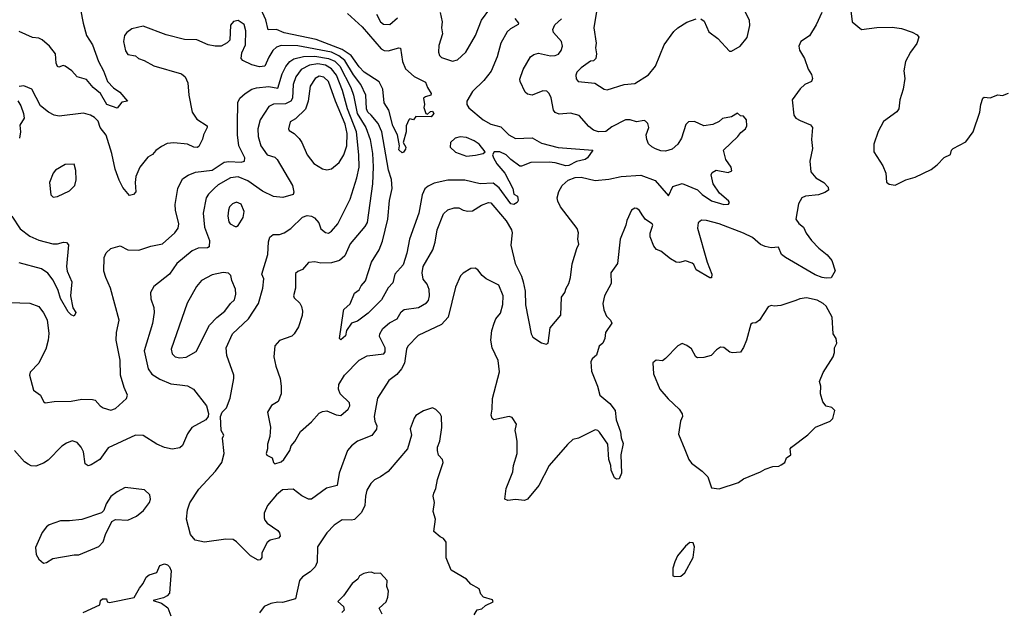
# Model space of a CAD drawing. Extents: x 1954678 to 2060275, y 904822 to 1016299.
# Tile 392 of 467: x 2037539 to 2043967, y 960567 to 964438. Entities that reach past the tile are written whole.
import ezdxf

# ---------------------------------------------------------------- set-up
doc = ezdxf.new("R2010")
doc.units = 0

msp = doc.modelspace()

# ---------------------------------------------------------------- linework, layer by layer
at = {"layer": '0CON20XD'}
for points in [[(2040284.2, 964485.8), (2040297.5, 964425), (2040292.5, 964385), (2040298.8, 964345), (2040275, 964270), (2040274, 964225), (2040280, 964205), (2040291.7, 964191.7), (2040365, 964168), (2040396.2, 964175), (2040450.6, 964225), (2040513.8, 964335), (2040553.6, 964435), (2040663.3, 964585)], [(2039678.3, 964478.3), (2039775, 964391.8), (2039898.1, 964248.1), (2039917.4, 964237.4), (2039945, 964233.9), (2040015, 964254.2), (2040025, 964251.2), (2040037.1, 964165), (2040056.7, 964116.7), (2040115, 964067.8), (2040189.3, 964029.3), (2040200.8, 963995), (2040226.2, 963955), (2040222.5, 963945), (2040187.5, 963935), (2040176.2, 963925), (2040182.5, 963885), (2040177.5, 963865), (2040190, 963825), (2040201.7, 963821.7), (2040221.7, 963838.3), (2040235, 963840), (2040243.3, 963825), (2040225.8, 963804.2), (2040125, 963806.7), (2040110, 963785), (2040085, 963790), (2040080, 963785), (2040062, 963745), (2040062.9, 963705), (2040042.5, 963635), (2040059.2, 963605), (2040057.1, 963592.9), (2040045, 963572.5), (2040035, 963567.5), (2040015, 963587.5), (2040018.6, 963615), (2040005.6, 963685), (2039974.4, 963745), (2039947.9, 963847.9), (2039917.9, 963895), (2039908.9, 963985), (2039885, 964032.9), (2039788.5, 964095), (2039755, 964131.1), (2039703.6, 964203.6), (2039644.5, 964244.5), (2039475, 964309.1), (2039265, 964352), (2039215, 964373.3), (2039161.2, 964371.2), (2039147, 964437), (2039102.4, 964532.4)], [(2041314.2, 964545), (2041286.7, 964385), (2041303.3, 964285), (2041298, 964255), (2041304.1, 964214.1), (2041300, 964185), (2041285, 964170), (2041265, 964166.2), (2041205, 964122.9), (2041177.1, 964095), (2041170.5, 964075), (2041171.4, 964051.4), (2041184.5, 964034.5), (2041293.6, 964023.6), (2041355, 963984.3), (2041375, 963980), (2041484.4, 964015.6), (2041555, 964021.9), (2041645, 964077.5), (2041690.8, 964135), (2041745.8, 964275), (2041809.7, 964360.3), (2041835, 964384.2), (2041895, 964422.5), (2041955, 964444)], [(2041985, 964443.8), (2042008.3, 964428.3), (2042038.3, 964358.3), (2042095.9, 964315.9), (2042173, 964233), (2042185, 964233.3), (2042243.3, 964265), (2042287.6, 964322.4), (2042305, 964400), (2042304.2, 964435), (2042246, 964545)], [(2037936, 964505), (2037954.4, 964415), (2037974.5, 964335), (2038015, 964274), (2038053.6, 964165), (2038085.9, 964105), (2038111.5, 964035), (2038152.1, 963992.1), (2038193.1, 963965), (2038242.5, 963905), (2038205, 963898.8), (2038175, 963861.2), (2038106.9, 963885), (2038065.9, 963955), (2038018.2, 963995), (2037975, 964048.5), (2037915, 964064.2), (2037879.2, 964105), (2037835, 964135.5), (2037822, 964138), (2037795, 964127.8), (2037785, 964131.9), (2037777.1, 964155), (2037772.1, 964215), (2037733.8, 964265), (2037686.6, 964306.6), (2037665, 964317.1), (2037622.9, 964322.9), (2037535, 964361.2)], [(2039868.9, 964475), (2039895, 964424.2), (2039915, 964410), (2039955, 964405.7), (2040005, 964451.4)], [(2042776.2, 964485), (2042738.8, 964405), (2042695, 964332.9), (2042638.1, 964295), (2042624.7, 964265.3), (2042629.9, 964239.9), (2042662.5, 964185), (2042685.8, 964115), (2042709.3, 964079.3), (2042715.4, 964055), (2042708.6, 964035), (2042665.5, 964015), (2042635, 963986.5), (2042582.9, 963915), (2042593.1, 963815), (2042605.9, 963795.9), (2042635, 963779.1), (2042701.3, 963751.3), (2042715.6, 963735), (2042708, 963655), (2042714.1, 963595.9), (2042698.1, 963515), (2042704, 963445), (2042735.9, 963405.9), (2042788.8, 963375), (2042816, 963345), (2042820, 963325), (2042795, 963308.8), (2042755, 963294.4), (2042670, 963285), (2042645, 963274), (2042623.3, 963235), (2042606.2, 963136.2), (2042625.8, 963105.8), (2042655, 963083.8), (2042673, 963043), (2042708.6, 962995), (2042755.7, 962945), (2042811.6, 962901.6), (2042842.1, 962865), (2042863.2, 962796.8), (2042837.3, 962752.7), (2042805, 962749.4), (2042778, 962755), (2042731.7, 962771.7), (2042537.5, 962885), (2042513.1, 962905), (2042492, 962952), (2042445, 962947.1), (2042405, 962956.2), (2042375, 962969.1), (2042323.1, 963015), (2042265, 963043.2), (2042105, 963103.6), (2042022.9, 963127.1), (2041990.9, 963129.1), (2041968.3, 963111.7), (2041964.4, 963075.6), (2042026.9, 962855), (2042058.6, 962775), (2042055, 962752.5), (2042045, 962751.2), (2041955, 962803.8), (2041939.2, 962839.2), (2041928.3, 962848.3), (2041885, 962862), (2041847.3, 962852.7), (2041825, 962854.3), (2041788, 962875), (2041725, 962926.2), (2041697, 962937), (2041678.8, 962958.8), (2041655, 963020), (2041655.8, 963044.2), (2041672.5, 963095), (2041667.5, 963105), (2041625, 963134), (2041602.9, 963162.9), (2041585, 963191.2), (2041567.5, 963205), (2041555, 963208), (2041533.3, 963195), (2041502.7, 963127.3), (2041496, 963095), (2041460, 963005), (2041440.8, 962845), (2041399.2, 962785), (2041400, 962715), (2041357.1, 962635), (2041345.7, 962585), (2041353, 962543), (2041370.5, 962500.5), (2041396.2, 962475), (2041403.8, 962455), (2041363.8, 962395), (2041360, 962355), (2041346.2, 962325), (2041322.5, 962305), (2041303.6, 962246.4), (2041277.1, 962222.9), (2041267.7, 962202.3), (2041272.9, 962142.9), (2041311.4, 962045), (2041326.5, 961986.5), (2041391.2, 961931.2), (2041425.6, 961885), (2041433.3, 961825), (2041461.4, 961745), (2041465.9, 961705.9), (2041479.2, 961669.2), (2041464.3, 961595), (2041468.8, 961475), (2041451.7, 961438.3), (2041435, 961437.5), (2041422.5, 961445), (2041399.4, 961495), (2041398, 961525), (2041385.6, 961565), (2041378.9, 961665), (2041325, 961744), (2041314.3, 961754.3), (2041295, 961758.6), (2041186.7, 961705), (2041150, 961695), (2041115, 961663.8), (2040996.2, 961525), (2040927.5, 961395), (2040855, 961306.7), (2040835, 961297.5), (2040775, 961303.8), (2040726.4, 961296.4), (2040707, 961307), (2040715.8, 961375), (2040758.1, 961485), (2040762.2, 961525), (2040785.7, 961605), (2040785.7, 961685), (2040777.5, 961735)], [(2042965.7, 964495), (2042973.8, 964425), (2043035, 964373.8), (2043135, 964387.5), (2043235, 964390), (2043295, 964381.4), (2043365, 964357.5), (2043399.1, 964339.1), (2043410, 964325), (2043395, 964283.3), (2043354, 964225), (2043321.4, 964165), (2043310, 964105), (2043317.5, 964055), (2043307.5, 963985), (2043285.8, 963915), (2043278.8, 963855), (2043265, 963836.2), (2043177.7, 963772.3), (2043143.2, 963706.8), (2043116, 963625), (2043116.2, 963575), (2043174.3, 963484.3), (2043192.5, 963435), (2043197.9, 963377.9), (2043215, 963364.2), (2043255, 963357.1), (2043325, 963391.1), (2043385, 963408.6), (2043489.7, 963460.3), (2043529.5, 963490.5), (2043575, 963537.5), (2043615, 963557.5), (2043623.3, 963585), (2043633.9, 963596.1), (2043715, 963640), (2043763.3, 963705), (2043806.7, 963835), (2043813.3, 963885), (2043826.7, 963925), (2043835, 963931.2), (2043875, 963928.8), (2043925, 963946.7), (2043955, 963944), (2043995, 963958.8)], [(2040707, 963713), (2040733.3, 963685), (2040775, 963662.8), (2040885, 963665.6), (2040945, 963630.7), (2041055, 963603.3), (2041280, 963585), (2041245, 963536.2), (2041230, 963525), (2041175, 963511.4), (2041125, 963485.6), (2041105, 963482.5), (2041034.2, 963504.2), (2040995, 963507.6), (2040875, 963504.7), (2040815, 963480.7), (2040805, 963481.8), (2040745.2, 963525.2), (2040715.4, 963555.4), (2040674, 963575), (2040636, 963575), (2040625.6, 963555), (2040632.7, 963535), (2040655, 963495.6), (2040705.5, 963435), (2040758.6, 963335), (2040765, 963297.5), (2040788.8, 963285), (2040793.6, 963256.4), (2040787, 963243), (2040765, 963230), (2040745, 963235.8), (2040669.5, 963339.5), (2040630.2, 963370.2), (2040545, 963365.8), (2040445, 963390.5), (2040335, 963390.3), (2040245, 963370.4), (2040205, 963351.5), (2040185, 963333.1), (2040166.2, 963293.8), (2040145.8, 963175), (2040083.3, 963005), (2040067.5, 962912.5), (2040042.9, 962837.1), (2039987.1, 962775), (2039975, 962720), (2039945, 962687.1), (2039901.1, 962608.9), (2039815, 962520), (2039745, 962469.2), (2039706.2, 962455), (2039673.2, 962406.8), (2039666.2, 962373.8), (2039635, 962347.5), (2039627.5, 962355), (2039652.5, 962535), (2039656.2, 962545), (2039697, 962583), (2039725, 962652.5), (2039755, 962673.8), (2039769.3, 962700.7), (2039797.3, 962732.7), (2039836.2, 962853.8), (2039886.2, 962935), (2039907.7, 962992.3), (2039943.5, 963135), (2039953.9, 963256.1), (2039969.7, 963335), (2039965.9, 963395), (2039946.8, 963455), (2039902.9, 963705), (2039879.8, 963759.8), (2039834.2, 963814.2), (2039812.8, 963835), (2039802.2, 963855), (2039798.2, 963945), (2039765.8, 964015), (2039717.7, 964077.7), (2039661.5, 964171.5), (2039622.2, 964202.2), (2039575.3, 964225), (2039355, 964266.8), (2039245, 964268.6), (2039215, 964258.2), (2039192.6, 964237.4), (2039165.8, 964194.2), (2039140, 964135), (2039105, 964130.3), (2039055, 964143.8), (2038995, 964171.5), (2038984.4, 964185), (2038988.6, 964221.4), (2039014.2, 964275), (2039015.7, 964365), (2039005, 964406.7), (2038965, 964432), (2038935, 964426.7), (2038915, 964402.5), (2038910, 964305), (2038893.9, 964286.1), (2038855, 964264.3), (2038815, 964264.2), (2038770, 964275), (2038695, 964305.8), (2038615, 964308), (2038495, 964338.6), (2038345, 964395.8), (2038270.9, 964379.1), (2038238.8, 964355), (2038224.2, 964335), (2038217.5, 964295), (2038230, 964235), (2038245, 964210), (2038295, 964201.2), (2038315, 964183.8), (2038351.2, 964171.2), (2038415, 964136.2), (2038595, 964084), (2038618.8, 964065), (2038637.5, 964025), (2038644.2, 963945), (2038664.4, 963834.4), (2038695, 963787.5), (2038762, 963745), (2038763.8, 963735), (2038738, 963685), (2038732, 963658), (2038709.4, 963610.6), (2038697.5, 963602.5), (2038675, 963605.7), (2038635, 963624.6), (2038545, 963633.8), (2038501.1, 963628.9), (2038465, 963610.6), (2038426.9, 963583.1), (2038405, 963557.5), (2038375, 963540), (2038324.2, 963475), (2038297, 963413), (2038291.9, 963375), (2038296.7, 963313.3), (2038282.7, 963297.3), (2038255, 963290.8), (2038213, 963343), (2038189.4, 963389.4), (2038162.2, 963462.2), (2038139.6, 963565), (2038102.9, 963682.9), (2038064.4, 963735), (2038051.1, 963775), (2038028.3, 963798.3), (2038001.2, 963815), (2037955, 963828.1), (2037797.1, 963807.1), (2037763.3, 963815), (2037726.2, 963835), (2037675, 963876.2), (2037618.8, 963985), (2037565, 964006.2), (2037535, 964001.2)], [(2039847.6, 963477.6), (2039842.4, 963365), (2039806.8, 963113.2), (2039792.6, 963087.4), (2039696.7, 962975), (2039661.9, 962895), (2039626, 962865), (2039575, 962850.9), (2039505, 962847.1), (2039465, 962855.6), (2039425, 962852.9), (2039385, 962806), (2039355, 962794), (2039339.7, 962780.3), (2039340, 962685), (2039326, 962635), (2039330.9, 962620.9), (2039367, 962587), (2039379.5, 962565), (2039386.4, 962535), (2039383.7, 962506.3), (2039358.2, 962431.8), (2039331.4, 962385), (2039315, 962370.6), (2039235, 962342.5), (2039205, 962306.7), (2039197.5, 962235), (2039211.5, 962175), (2039238.9, 962095), (2039246.7, 962045), (2039245.6, 961995), (2039225.8, 961945), (2039183.1, 961916.9), (2039157.5, 961875), (2039176.6, 961776.6), (2039171.1, 961715), (2039155.8, 961665), (2039157.1, 961635), (2039148.8, 961605), (2039152.9, 961592.9), (2039186.7, 961575), (2039196, 961545), (2039205, 961537.5), (2039245, 961549.5), (2039264.3, 961565), (2039302, 961625), (2039312, 961655), (2039336.2, 961683.8), (2039372.4, 961747.6), (2039445, 961811.9), (2039495, 961868.9), (2039515, 961878.5), (2039545, 961882.5), (2039605, 961855.9), (2039635, 961853.5), (2039683.8, 961895), (2039693.8, 961915), (2039691.2, 961935), (2039630.6, 961995), (2039620.5, 962025), (2039622.7, 962055), (2039658.9, 962115), (2039755, 962213.5), (2039808.5, 962241.5), (2039916, 962255), (2039925, 962267.5), (2039924.5, 962295), (2039887.9, 962367.9), (2039890, 962385), (2039909.8, 962420.2), (2039952.4, 962457.6), (2040002.5, 962485), (2040030.2, 962529.8), (2040048, 962545), (2040142.5, 962557.5), (2040195, 962588.2), (2040207.1, 962602.9), (2040214.6, 962635), (2040211.5, 962675), (2040199.6, 962709.6), (2040172.4, 962742.4), (2040165.8, 962785), (2040173.1, 962825), (2040235.6, 962935), (2040251.1, 962985), (2040264.4, 963065), (2040305, 963170), (2040335, 963195.8), (2040375, 963209.4), (2040405, 963209.2), (2040435, 963193.1), (2040465, 963186.7), (2040495, 963189.5), (2040552.9, 963227.1), (2040600, 963245), (2040615, 963241.1), (2040642, 963212), (2040715, 963123.6), (2040750, 963065), (2040753.4, 963045), (2040744.6, 962965), (2040774.5, 962845), (2040815, 962763.1), (2040826.7, 962726.7), (2040838.6, 962665), (2040840.5, 962575), (2040877.5, 962385), (2040888.8, 962365), (2040945, 962328), (2040975, 962318.8), (2040990, 962325), (2041001.2, 962425), (2041071.7, 962508.3), (2041076.2, 962625), (2041098, 962655), (2041106, 962685), (2041124.2, 962715), (2041135.6, 962755), (2041146.4, 962843.6), (2041175.6, 962944.4), (2041189.2, 962970.8), (2041182.9, 963005), (2041187.1, 963045), (2041178.1, 963075), (2041070, 963215), (2041051.7, 963251.7), (2041048.1, 963275), (2041058.6, 963315), (2041081.4, 963355), (2041119.6, 963390.4), (2041165, 963408.1), (2041205, 963410.5), (2041295, 963387.9), (2041385, 963397.5), (2041465, 963413.7), (2041595, 963422.4), (2041686.7, 963386.7), (2041775, 963286.7), (2041802.1, 963347.9), (2041865, 963367.5), (2041965, 963326.3), (2041995, 963296.9), (2042055, 963254.6), (2042135, 963230.5), (2042166.8, 963233.2), (2042172, 963245), (2042165.6, 963255), (2042106.7, 963305), (2042067.1, 963365), (2042052.5, 963425), (2042060, 963440), (2042085, 963454.2), (2042165, 963440.9), (2042189.2, 963450.8), (2042184.3, 963475), (2042149.2, 963525), (2042134, 963585), (2042227.5, 963675), (2042247.7, 963702.3), (2042276.7, 963725), (2042286.7, 963745), (2042283, 963783), (2042265, 963807.5), (2042245, 963810), (2042225, 963827.5), (2042185.8, 963804.2), (2042127.3, 963792.7), (2042105, 963772.9), (2042065, 963754), (2042005, 963744), (2041945, 963773.8), (2041905, 963771.2), (2041887, 963753), (2041860, 963665), (2041835, 963624.4), (2041798.3, 963591.7), (2041755, 963580.4), (2041725, 963582.1), (2041688.8, 963595), (2041665, 963607.1), (2041645, 963628), (2041633.1, 963655), (2041629.2, 963685), (2041645.8, 963735), (2041639.4, 963759.4), (2041625, 963776.2), (2041615, 963778.8), (2041565, 963771.9), (2041525, 963783.5), (2041495, 963783.3), (2041405, 963737.8), (2041365, 963707.1), (2041317.5, 963705), (2041285, 963717.5), (2041255, 963740.8), (2041192.5, 963812.5), (2041135, 963827.1), (2041061.4, 963821.4), (2041035, 963831.2), (2041025, 963847.5), (2041008.6, 963928.6), (2040995, 963956.2), (2040980.3, 963970.3), (2040955, 963972.9), (2040885, 963945.8), (2040855, 963950.8), (2040838, 963965), (2040805.8, 964035), (2040805, 964050), (2040826.4, 964113.6), (2040874.6, 964195.4), (2040895, 964210.5), (2040925, 964218.8), (2041005, 964202.9), (2041035, 964204.5), (2041056.1, 964213.9), (2041075, 964236.2), (2041083.3, 964265), (2041076.7, 964295), (2041024.6, 964354.6), (2041019.4, 964375), (2041033.3, 964405), (2041076.3, 964443.7)], [(2040771.9, 964445), (2040796.2, 964415), (2040792.7, 964407.3), (2040742.2, 964377.8), (2040721.4, 964358.6), (2040680.8, 964285), (2040655.3, 964195), (2040618, 964102), (2040568.5, 964041.5), (2040495, 963968.8), (2040457.8, 963905), (2040457.7, 963885), (2040472.1, 963862.1), (2040565, 963784.7), (2040615, 963755.4), (2040679.1, 963739.1), (2040707, 963713)], [(2037475, 962590.6), (2037605.7, 962585.7), (2037665, 962564), (2037695, 962524.2), (2037717.4, 962477.4), (2037728.3, 962388.3), (2037725.5, 962345), (2037709.2, 962285), (2037684, 962235), (2037663.3, 962195), (2037608, 962135), (2037602.5, 962115), (2037628.8, 962018.8), (2037675, 961986.2), (2037694.3, 961944.3), (2037705, 961936.2), (2037765, 961944.2), (2037875, 961947.1), (2037945, 961960), (2038015, 961958), (2038031.7, 961951.7), (2038063.8, 961915), (2038083, 961903), (2038135, 961887.1), (2038165, 961898), (2038235.8, 961964.2), (2038242, 961985), (2038220.8, 962035), (2038198.1, 962115), (2038194.6, 962214.6), (2038168.5, 962345), (2038170, 962395), (2038189.4, 962475), (2038131.9, 962685), (2038100.8, 962755), (2038088.6, 962795), (2038090.8, 962885), (2038104, 962915), (2038135, 962943.8), (2038195, 962960), (2038245, 962934.4), (2038317.6, 962932.4), (2038395, 962958.2), (2038471.2, 962975), (2038551.9, 963045), (2038572.8, 963077.2), (2038577.8, 963105), (2038557.1, 963195), (2038555, 963230), (2038571.4, 963335), (2038602.1, 963397.9), (2038637.9, 963422.1), (2038687.4, 963442.6), (2038795, 963454.7), (2038875, 963508), (2038905, 963512.6), (2038985, 963508.5), (2039006, 963515), (2039007.9, 963535), (2038969.3, 963615), (2038960.9, 963685), (2038961.8, 963755), (2038963.2, 963896.8), (2038977.1, 963925), (2039011.4, 963955), (2039055, 963983.6), (2039085, 963993.1), (2039165, 964002.1), (2039225, 963990), (2039253.5, 964085), (2039277.1, 964132.9), (2039303.3, 964165), (2039328.3, 964181.7), (2039392.9, 964197.1), (2039465, 964201), (2039555.6, 964185.6), (2039596.2, 964166.2), (2039629.2, 964135), (2039700.2, 963995), (2039717.4, 963945), (2039743.2, 963825), (2039799.2, 963735), (2039827.3, 963655), (2039843, 963565), (2039847.6, 963477.6)], [(2040777.5, 961735), (2040774, 961755), (2040782.5, 961795), (2040755, 961838.8), (2040735, 961845.8), (2040635, 961824), (2040623.1, 961833.1), (2040616.9, 961855), (2040624.4, 961895), (2040625.6, 961964.4), (2040671.8, 962138.2), (2040662.8, 962212.8), (2040623.6, 962295), (2040614.4, 962345), (2040622.4, 962407.6), (2040635.8, 962455), (2040646.8, 962483.2), (2040677.9, 962522.1), (2040693.2, 962576.8), (2040695.7, 962635), (2040666.2, 962705), (2040585, 962746.2), (2040557.3, 962767.3), (2040530, 962805), (2040512.5, 962815), (2040485, 962812), (2040435, 962781.4), (2040416, 962765), (2040385, 962690), (2040336, 962496), (2040292.7, 962447.3), (2040141.2, 962375), (2040073.3, 962305), (2040064.6, 962285), (2040050.9, 962195), (2040032.6, 962157.4), (2040000.3, 962119.7), (2039948.9, 962081.1), (2039875.8, 961965), (2039853.6, 961845), (2039856.7, 961815), (2039870.8, 961785), (2039867.4, 961762.6), (2039837.2, 961722.8), (2039745.4, 961684.6), (2039704.6, 961655.4), (2039678.6, 961625), (2039625.5, 961475), (2039612, 961395), (2039542.4, 961377.6), (2039445, 961306.9), (2039425, 961305.7), (2039381.7, 961328.3), (2039325, 961372), (2039255, 961366.2), (2039215, 961333.8), (2039155.8, 961265), (2039135.7, 961215), (2039134.3, 961185), (2039139.7, 961169.7), (2039155, 961148.8), (2039225, 961102), (2039236.2, 961086.2), (2039240, 961065), (2039229.7, 961050.3), (2039175, 961038), (2039155, 961023.8), (2039120, 960955), (2039120, 960925), (2039109.2, 960910.8), (2039095, 960907.5), (2039045.8, 960935), (2038955, 961028), (2038933.2, 961043.2), (2038885, 961044.4), (2038745, 961024.2), (2038685, 961038), (2038654.2, 961075), (2038627.1, 961175), (2038634.5, 961235.5), (2038648.9, 961281.1), (2038708.9, 961371.1), (2038818.3, 961488.3), (2038858.6, 961545), (2038874.1, 961604.1), (2038863.8, 961705), (2038872.5, 961725), (2038854, 961755), (2038850, 961845), (2038860, 961875), (2038888.3, 961901.7), (2038912.9, 961965), (2038938, 962095), (2038936.2, 962115), (2038891.2, 962245), (2038888, 962295), (2038929.4, 962385), (2039032.9, 962485), (2039098.2, 962585), (2039127.3, 962685), (2039132.2, 962745), (2039119.4, 962775), (2039158.5, 962905), (2039163.7, 962986.4), (2039171.9, 963018.1), (2039194, 963036), (2039235, 963035.5), (2039265, 963045.5), (2039310, 963075), (2039385, 963148.8), (2039415, 963160), (2039445, 963154.2), (2039463.2, 963143.2), (2039492, 963112), (2039505, 963072.5), (2039535, 963048.6), (2039555, 963044.4), (2039575, 963055.7), (2039615.4, 963105), (2039696.2, 963265), (2039739.4, 963405), (2039754.2, 963475), (2039753.2, 963555), (2039738.9, 963705), (2039678.2, 963855), (2039646.4, 963975), (2039606.9, 964075), (2039575, 964116.7), (2039535, 964140.6), (2039485, 964148.8), (2039430.6, 964140.6), (2039376.9, 964113.1), (2039341.2, 964065), (2039324.7, 964014.7), (2039319.6, 963925), (2039308.8, 963905), (2039275, 963889.2), (2039195, 963886.5), (2039165, 963871.5), (2039109.6, 963785), (2039094.1, 963725.9), (2039095.3, 963675), (2039113.8, 963615), (2039154.4, 963555), (2039205, 963540), (2039218.9, 963525), (2039319.2, 963355), (2039327.7, 963312.3), (2039323.8, 963296.2), (2039257.3, 963277.3), (2039195, 963283.6), (2039125, 963318.5), (2039027.5, 963385), (2038965, 963410.9), (2038915, 963404.6), (2038835, 963359.1), (2038807.8, 963335), (2038771.1, 963298.9), (2038756.5, 963275), (2038736.1, 963173.9), (2038745, 963083.3), (2038777.9, 962995), (2038775.6, 962955), (2038765, 962948.9), (2038705, 962945.5), (2038665, 962928.1), (2038564.6, 962845.4), (2038517.1, 962775), (2038415, 962694.2), (2038392.9, 962655), (2038395.6, 962615), (2038415, 962557.5), (2038417.5, 962525), (2038406.1, 962453.9), (2038352.3, 962275), (2038377.4, 962157.4), (2038402.7, 962122.7), (2038455, 962090), (2038525, 962060), (2038585, 962052.2), (2038635.5, 962045.5), (2038674.4, 962024.4), (2038758.8, 961915), (2038771.2, 961865), (2038770, 961845), (2038755, 961823.8), (2038663.8, 961775), (2038635, 961733.3), (2038602.3, 961657.7), (2038585, 961641.2), (2038535, 961632), (2038485, 961644), (2038435, 961665.8), (2038345, 961722.2), (2038295, 961723.6), (2038117.7, 961642.3), (2038062.5, 961565), (2038005, 961530), (2037985, 961524.3), (2037967.5, 961537.5), (2037954.6, 961614.6), (2037940.6, 961645), (2037915, 961676.2), (2037882.7, 961687.3), (2037845, 961672.5), (2037815, 961652.5), (2037725, 961561.4), (2037695, 961541.4), (2037645, 961521.4), (2037613.2, 961523.2), (2037594.2, 961534.2), (2037570.3, 961550.3), (2037505, 961623.3)], [(2039545, 963458.1), (2039575, 963463.1), (2039625, 963504.4), (2039655.4, 963555), (2039674.8, 963615.2), (2039677, 963695), (2039662.8, 963755), (2039600.6, 963905), (2039555.7, 964035), (2039525, 964063.3), (2039495, 964068.8), (2039467.8, 964055), (2039436.3, 964003.6), (2039423.1, 963906.9), (2039405.6, 963854.4), (2039339.9, 963790.1), (2039305, 963772), (2039294.2, 963725), (2039298.8, 963715), (2039332, 963695), (2039363, 963663), (2039381.5, 963635), (2039415.6, 963555), (2039459.4, 963499.4), (2039515, 963464.5), (2039545, 963458.1)], [(2037527.5, 963907.5), (2037546.7, 963875), (2037564, 963825), (2037567.5, 963795), (2037540.9, 963749.1), (2037544.2, 963705), (2037538.1, 963665)], [(2040455, 963546.9), (2040515, 963552.9), (2040563.8, 963565), (2040577.5, 963575), (2040538.4, 963625), (2040505, 963646), (2040455, 963668.4), (2040415, 963672.7), (2040382.5, 963665), (2040351.4, 963635), (2040350, 963605), (2040385, 963572.2), (2040455, 963546.9)], [(2037758.3, 963278.3), (2037785, 963282.5), (2037865, 963321.2), (2037898.8, 963355), (2037907.5, 963392.5), (2037906.1, 963453.9), (2037893.6, 963493.6), (2037835, 963493.3), (2037772.5, 963455), (2037756.7, 963435), (2037733.8, 963375), (2037742.5, 963295), (2037758.3, 963278.3)], [(2038955, 963086.2), (2038965, 963093.8), (2038996.9, 963145), (2039005.5, 963185), (2038985, 963232.5), (2038955, 963245.6), (2038928, 963235), (2038908.9, 963215), (2038901.2, 963195), (2038898.5, 963155), (2038905, 963117.5), (2038913.7, 963103.7), (2038945, 963088), (2038955, 963086.2)], [(2037486.9, 963155), (2037541.9, 963071.9), (2037605, 963024.6), (2037665, 962997.7), (2037755, 962974.5), (2037785, 962974.4), (2037825.6, 962984.4), (2037845, 962982.5), (2037856.9, 962966.9), (2037844.4, 962825), (2037848.9, 962795), (2037879.2, 962725), (2037870.6, 962635), (2037886.7, 962556.7), (2037906.2, 962525), (2037895, 962502), (2037875, 962509.2), (2037855, 962530), (2037805, 962617.1), (2037789.5, 962669.5), (2037756.6, 962736.6), (2037723, 962783), (2037681, 962811), (2037535, 962850.4)], [(2038585, 962228.9), (2038625, 962234.4), (2038690.3, 962269.7), (2038778.1, 962441.9), (2038825, 962493.1), (2038878.9, 962535), (2038914.4, 962585), (2038941.4, 962608.6), (2038951.1, 962645), (2038948.7, 962678.7), (2038923.1, 962735), (2038916.8, 962766.8), (2038902.7, 962782.7), (2038866.6, 962786.6), (2038795, 962770.5), (2038726, 962735), (2038694.4, 962695), (2038632.8, 962587.2), (2038527.8, 962285), (2038534.3, 962255), (2038555, 962235.7), (2038585, 962228.9)], [(2042105, 961373.8), (2042232.5, 961415), (2042265, 961438.8), (2042375, 961483.8), (2042405, 961502.5), (2042455, 961518.8), (2042495, 961521.2), (2042510.5, 961529.5), (2042533.3, 961545), (2042545, 961576.7), (2042573.6, 961596.4), (2042570, 961635), (2042577.5, 961645), (2042684.1, 961725.9), (2042735, 961776.2), (2042830, 961815), (2042847, 961833), (2042860, 961885), (2042840, 961905), (2042805, 961912.5), (2042781.7, 961941.7), (2042766.7, 961995), (2042770, 962045), (2042760.8, 962075), (2042785, 962133.3), (2042849.2, 962235), (2042858.8, 962265), (2042858, 962295), (2042873.8, 962325), (2042868.8, 962355), (2042849.2, 962385), (2042844.2, 962495), (2042805, 962566), (2042785, 962584.2), (2042745.6, 962605.6), (2042675, 962621.4), (2042632.5, 962615), (2042606.5, 962603.5), (2042507.9, 962572.1), (2042465, 962566), (2042445, 962572), (2042425, 962562.5), (2042369.2, 962475), (2042345, 962458.8), (2042323.3, 962456.7), (2042311.2, 962448.8), (2042284.4, 962345), (2042265, 962296.2), (2042245, 962266), (2042191.7, 962261.7), (2042175, 962266.7), (2042135, 962296), (2042115, 962298), (2042088.3, 962281.7), (2042052.5, 962245), (2042005, 962232), (2041965, 962228.8), (2041953.3, 962235), (2041925, 962287.5), (2041895, 962310), (2041865, 962322.5), (2041835, 962307.5), (2041755.9, 962224.1), (2041735, 962210), (2041695, 962213.8), (2041672.7, 962197.3), (2041676, 962125), (2041718, 962025), (2041772.4, 961962.4), (2041843.8, 961895), (2041863.9, 961863.9), (2041866.2, 961845), (2041852.5, 961815), (2041840.9, 961730.9), (2041881.4, 961631.4), (2041907.5, 961565), (2041925, 961541.2), (2041995, 961490), (2042031.7, 961451.7), (2042055, 961380), (2042105, 961373.8)], [(2040505, 960550), (2040525, 960583.3), (2040555, 960590), (2040579.3, 960610.7), (2040630, 960635), (2040625, 960647.5), (2040567.5, 960665), (2040550, 960685), (2040539.3, 960719.3), (2040485, 960750), (2040455, 960783.3), (2040355, 960842.5), (2040323.1, 960923.1), (2040324, 961025), (2040305, 961050), (2040285, 961060.8), (2040242.5, 961095), (2040254.3, 961175), (2040238, 961225), (2040246, 961285), (2040239.2, 961325), (2040242, 961345), (2040256.2, 961375), (2040267.5, 961435), (2040303.3, 961545), (2040300, 961565), (2040274.1, 961594.1), (2040265.8, 961625), (2040265.8, 961645), (2040281.4, 961685), (2040294.2, 961775), (2040293.3, 961845), (2040285, 961862.5), (2040255, 961892.5), (2040235, 961902.5), (2040175, 961883.3), (2040125, 961852.5), (2040113.3, 961835), (2040088.8, 961765), (2040096.7, 961725), (2040071.2, 961635), (2039944.2, 961485.8), (2039895, 961451.2), (2039855, 961433.3), (2039832.1, 961407.9), (2039806.2, 961365), (2039796, 961325), (2039791.4, 961265), (2039771.3, 961218.7), (2039725, 961174), (2039705, 961169.2), (2039645, 961171.4), (2039592.9, 961137.1), (2039545, 961086), (2039482.9, 960995), (2039480.5, 960895), (2039468.1, 960865), (2039435, 960830.6), (2039385, 960799.2), (2039365.5, 960774.5), (2039338.9, 960655), (2039255, 960630.8), (2039225, 960632.8), (2039178.8, 960625), (2039135.7, 960604.3), (2039105, 960563.3)], [(2037695, 960888), (2037715, 960892.5), (2037755, 960918), (2037895, 960943.3), (2037925, 960943.3), (2038055, 960996.7), (2038085, 961027.5), (2038100, 961075), (2038140.7, 961159.3), (2038165, 961172.5), (2038245, 961168.8), (2038302.5, 961195), (2038347.7, 961232.3), (2038386.1, 961283.9), (2038393.3, 961305), (2038388, 961335), (2038353.8, 961366.2), (2038228.3, 961381.7), (2038175, 961353.3), (2038135, 961322.5), (2038103.3, 961275), (2038088.3, 961231.7), (2038073.6, 961216.4), (2037945, 961174), (2037865, 961164), (2037805, 961164), (2037732.4, 961137.6), (2037714.2, 961125), (2037685, 961088.8), (2037641.2, 960991.2), (2037646, 960945), (2037665, 960913.3), (2037695, 960888)], [(2041815, 960800), (2041855, 960804), (2041882, 960825), (2041935.6, 960925), (2041944.2, 960995), (2041935, 961021.2), (2041915, 961023.8), (2041885, 960998.8), (2041834, 960935), (2041815, 960897.5), (2041802, 960855), (2041803.3, 960805), (2041815, 960800)], [(2037954.3, 960565.7), (2038062.5, 960615), (2038067.5, 960645), (2038080, 960655), (2038105.9, 960655.9), (2038110, 960635), (2038125, 960630), (2038287, 960663), (2038321.2, 960725), (2038346.2, 960755), (2038365, 960796.7), (2038385, 960811.2), (2038435, 960826.7), (2038455, 960872.5), (2038485, 960883.8), (2038505, 960877.5), (2038517.5, 960865), (2038528.3, 960838.3), (2038517.5, 960692.5), (2038502, 960675), (2038477.8, 960662.2), (2038410, 960645), (2038465, 960625.8), (2038506.8, 960596.8), (2038525.7, 960545)], [(2039906.2, 960555), (2039886.7, 960595), (2039930.8, 960635), (2039942, 960665), (2039946.2, 960705), (2039936.2, 960735), (2039937.5, 960775), (2039895, 960823.3), (2039855, 960820), (2039835, 960830), (2039815, 960827.5), (2039785, 960821.2), (2039756.7, 960805), (2039745.7, 960784.3), (2039708.8, 960755), (2039653.3, 960675), (2039615, 960637.5), (2039652, 960605), (2039658.3, 960581.7), (2039642.5, 960565)]]:
    msp.add_lwpolyline(points, dxfattribs=at)

doc.saveas('drawing.dxf')
